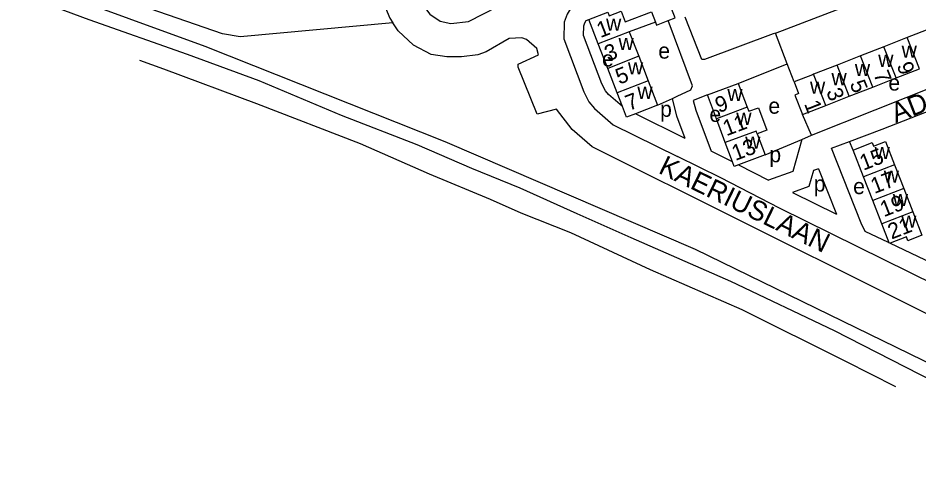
# Model space of a CAD drawing. Extents: x 163026 to 166241, y 382475 to 384501.
# Drawn here: x 163806.9 to 164035.2, y 383738.3 to 383851.1 of the extents above; entities that cross this region are included whole.
import ezdxf

# ---------------------------------------------------------------- set-up
doc = ezdxf.new("R2010")
doc.units = 0
for name, color, linetype in [('BLT_Basislijn', 7, 'Continuous'), ('BLT_Bebouwing', 7, 'Continuous'), ('BLT_Centroide', 7, 'Continuous'), ('BLT_Huisnummer', 7, 'Continuous'), ('BLT_Huisnummer_ tussenligend', 7, 'Continuous'), ('BLT_Onderverdeling_panden', 7, 'Continuous'), ('BLT_Spoorlijn', 7, 'Continuous'), ('BLT_Straatnaam', 7, 'Continuous')]:
    doc.layers.add(name, color=color, linetype=linetype)

msp = doc.modelspace()

# ---------------------------------------------------------------- linework, layer by layer
at = {"layer": 'BLT_Basislijn'}
for p, q in [((164002, 383839.47), (163999.01, 383847.31)), ((164008.17, 383821.42), (164055.16, 383840.09)), ((163989.6, 383834.55), (164002, 383839.47)), ((164003.73, 383834.93), (164002, 383839.47)), ((163972.87, 383830.76), (163974.09, 383831.31)), ((163969.15, 383829.05), (163972.87, 383830.76)), ((163976.13, 383820.59), (163963.5, 383826.86)), ((164008.17, 383821.42), (164005.89, 383826.62)), ((163996.4, 383816.43), (164005.68, 383820.31)), ((164005.68, 383820.31), (164008.17, 383821.42)), ((164018.75, 383817.65), (164017.78, 383819.83)), ((163988.14, 383814.62), (163982.68, 383817.34)), ((163985.19, 383810.56), (163974.19, 383815.97)), ((163989.64, 383813.9), (163997.25, 383809.97)), ((164009.93, 383812.91), (164014.47, 383801.36)), ((164003.32, 383806.87), (164014.47, 383801.36))]:
    msp.add_line(p, q, dxfattribs=at)
for points in [[(164487.56, 383450.47), (164485.27, 383453.7), (164461.77, 383475.44), (164415.36, 383515.97), (164364.92, 383557.15), (164327.9, 383585.54), (164282.31, 383618.56), (164259.41, 383634.23), (164211.65, 383666.06), (164167.61, 383692.96), (164167.28, 383695.05), (164154.4, 383702.67), (164152.43, 383702), (164109.02, 383726.87), (164060.25, 383752.65), (163978.72, 383792.41), (163915.23, 383819.71), (163854.36, 383843.93), (163797.39, 383864.74), (163783.25, 383869.74), (163782.14, 383872.57), (163761.29, 383879.43), (163759.17, 383880.76)], [(163901.06, 383875.24), (163909.04, 383855.24), (163911.4, 383852.1), (163913.98, 383850.37), (163916.69, 383849.73), (163921.15, 383850.21), (163943.31, 383861.62)], [(163901.99, 383849.94), (163863.3, 383846.37), (163858.83, 383847.1), (163817.43, 383861.45), (163808.03, 383870.19)], [(163999.01, 383847.31), (164046.55, 383865.57), (164051.05, 383853.49)], [(163972.2, 383864.14), (163957.41, 383857.44), (163951.37, 383857.08), (163949.46, 383855.85), (163947.35, 383854.08), (163946.2, 383852.1), (163945.41, 383850.1), (163945.38, 383845.81), (163950.42, 383832.38), (163951.72, 383829.86), (163953.15, 383828.2), (163957.9, 383824.06), (163974.19, 383815.97)], [(163899.74, 383854.75), (163901.21, 383851.13), (163901.99, 383849.94)], [(164093.33, 383761.53), (164087.31, 383760.95), (164077.71, 383760.31), (164069.67, 383760.97), (164065.4, 383762.14), (163952.55, 383818.5), (163947.43, 383822.83), (163943.53, 383828.01), (163938.56, 383826.71), (163933.79, 383838.65), (163933.74, 383839.42), (163938.95, 383841.81), (163938.52, 383843.44), (163935.91, 383845.72), (163934.7, 383846.07), (163931.51, 383845.91), (163925.68, 383842.56), (163923.54, 383841.83), (163919.44, 383841.28), (163915.65, 383841.27), (163911.75, 383841.92), (163907.2, 383844.22), (163903.36, 383847.84), (163901.99, 383849.94)], [(163960.25, 383828.65), (163956.7, 383831.74), (163955.89, 383832.67), (163955, 383834.41), (163950.38, 383846.7), (163950.4, 383849.12), (163950.71, 383849.91), (163951.06, 383850.51), (163951.68, 383850.75)], [(163974.09, 383831.31), (163977.57, 383832.9), (163978.02, 383833.92), (163971.82, 383850.49)], [(163999.01, 383847.31), (163998.44, 383847.09), (163981.04, 383840.61), (163980.34, 383840.61), (163976.09, 383851.31)], [(163981.77, 383831.61), (163978.18, 383830.18), (163978.8, 383827.77), (163982.68, 383817.34)], [(163976.13, 383820.59), (163974.02, 383826.27), (163972.87, 383830.76)], [(164017.78, 383819.83), (164026.1, 383822.91), (164038.85, 383827.92)], [(164005.68, 383820.31), (164003.41, 383812.23), (163997.25, 383809.97)], [(164027.86, 383794.14), (164027.69, 383794.23), (164021.8, 383796.99), (164020.72, 383799.13), (164013.24, 383818.16), (164017.78, 383819.83)], [(164009.93, 383812.91), (164008.67, 383812.43), (164007.51, 383808.4), (164003.32, 383806.87)], [(164080.61, 383767.98), (164079.14, 383767.94), (164073.97, 383768.14), (164070.79, 383768.74), (164066.11, 383770.28), (164000.07, 383802.89), (163985.19, 383810.56)], [(164028.12, 383794.02), (164050.87, 383783.22), (164051.34, 383783.85), (164051.4, 383785.05), (164051.03, 383786.31), (164045.68, 383799.79)]]:
    msp.add_lwpolyline(points, dxfattribs=at)
at = {"layer": 'BLT_Bebouwing'}
for p, q in [((163951.68, 383850.75), (163956.55, 383852.58)), ((163954.08, 383844.56), (163951.68, 383850.75)), ((163961.95, 383847.61), (163964.35, 383841.42)), ((164038.35, 383848.51), (164032.42, 383846.18)), ((163956.48, 383838.37), (163954.08, 383844.56)), ((164032.42, 383846.18), (164026.49, 383843.86)), ((164026.49, 383843.86), (164020.56, 383841.53)), ((163964.35, 383841.42), (163966.75, 383835.24)), ((164020.56, 383841.53), (164014.64, 383839.2)), ((163958.88, 383832.19), (163956.48, 383838.37)), ((164014.64, 383839.2), (164008.71, 383836.88)), ((164029.61, 383835.93), (164035.54, 383838.25)), ((164023.68, 383833.6), (164029.61, 383835.93)), ((163966.75, 383835.24), (163969.15, 383829.05)), ((163981.77, 383831.61), (163989.6, 383834.55)), ((163989.6, 383834.55), (163991.87, 383828.51)), ((164017.75, 383831.27), (164023.68, 383833.6)), ((163960.25, 383828.65), (163958.88, 383832.19)), ((163984.04, 383825.57), (163981.77, 383831.61)), ((164011.82, 383828.95), (164017.75, 383831.27)), ((163969.15, 383829.05), (163963.5, 383826.86)), ((164005.89, 383826.62), (164011.82, 383828.95)), ((163986.3, 383819.53), (163984.04, 383825.57)), ((163994.4, 383821.77), (163996.4, 383816.43)), ((163988.14, 383814.62), (163986.3, 383819.53)), ((164021.39, 383810.83), (164018.75, 383817.65)), ((163996.4, 383816.43), (163989.64, 383813.9)), ((163988.57, 383813.49), (163988.14, 383814.62)), ((163989.64, 383813.9), (163988.57, 383813.49)), ((164029.25, 383813.88), (164031.56, 383807.92)), ((164023.7, 383804.88), (164021.39, 383810.83)), ((164031.56, 383807.92), (164033.86, 383801.97)), ((164026.01, 383798.92), (164023.7, 383804.88)), ((164033.86, 383801.97), (164036.17, 383796.02)), ((164027.86, 383794.14), (164026.01, 383798.92))]:
    msp.add_line(p, q, dxfattribs=at)
for points in [[(163971.82, 383850.49), (163973.56, 383851.16), (163970.31, 383859.58), (163965.61, 383857.77), (163966.18, 383856.28)], [(163956.55, 383852.58), (163956.89, 383851.69), (163959.93, 383852.84), (163960.95, 383850.2), (163967.56, 383852.71)], [(163968.57, 383850.1), (163961.95, 383847.61)], [(163968.57, 383850.1), (163968.85, 383849.35), (163971.82, 383850.49)], [(164008.71, 383836.88), (164008.39, 383836.75), (164003.73, 383834.93)], [(164003.73, 383834.93), (164004.89, 383831.97), (164003.94, 383831.6), (164005.89, 383826.62)], [(163963.5, 383826.86), (163961.27, 383826), (163960.25, 383828.65)], [(163991.87, 383828.51), (163992.26, 383827.47), (163994.71, 383828.39), (163996.85, 383822.69), (163994.4, 383821.77)], [(164018.75, 383817.65), (164023.58, 383819.52), (164023.91, 383818.66), (164026.94, 383819.83), (164029.25, 383813.88)], [(164036.17, 383796.02), (164032.6, 383794.63), (164032.23, 383795.61), (164028.12, 383794.02)], [(164028.12, 383794.02), (164027.94, 383793.95), (164027.86, 383794.14)]]:
    msp.add_lwpolyline(points, dxfattribs=at)
at = {"layer": 'BLT_Onderverdeling_panden'}
for p, q in [((163967.56, 383852.71), (163968.57, 383850.1)), ((163961.95, 383847.61), (163954.08, 383844.56)), ((164035.54, 383838.25), (164032.42, 383846.18)), ((164029.61, 383835.93), (164026.49, 383843.86)), ((163964.35, 383841.42), (163956.48, 383838.37)), ((164023.68, 383833.6), (164020.56, 383841.53)), ((164017.75, 383831.27), (164014.64, 383839.2)), ((164011.82, 383828.95), (164008.71, 383836.88)), ((163966.75, 383835.24), (163958.88, 383832.19)), ((163991.87, 383828.51), (163984.04, 383825.57)), ((164029.25, 383813.88), (164021.39, 383810.83)), ((164031.56, 383807.92), (164023.7, 383804.88)), ((164033.86, 383801.97), (164026.01, 383798.92))]:
    msp.add_line(p, q, dxfattribs=at)
msp.add_lwpolyline([(163994.4, 383821.77), (163994.14, 383822.47), (163986.3, 383819.53)], dxfattribs=at)
at = {"layer": 'BLT_Spoorlijn'}
for points in [[(163934.26, 383807.96), (163921.99, 383812.94), (163908.19, 383819), (163888.99, 383826.42), (163868.12, 383835.18), (163849.93, 383841.92), (163825.01, 383850.68), (163805.15, 383858.09), (163778.21, 383866.85), (163756.58, 383873.97)], [(163837.71, 383840.47), (163843.87, 383838.21), (163867.44, 383829.45), (163893.71, 383819.34), (163911.22, 383811.59), (163926.71, 383805.19), (163934.46, 383801.73)], [(164236.28, 383645.06), (164219.39, 383655.93), (164201.88, 383667.38), (164171.24, 383685.91), (164141.27, 383704.11), (164108.61, 383722.98), (164078.64, 383738.81), (164042.94, 383757.01), (164013.98, 383771.83), (163987.72, 383784.3), (163962.46, 383795.42), (163948.73, 383801.48), (163934.26, 383807.96)], [(163934.46, 383801.73), (163947.04, 383796.76), (163967.25, 383787.33), (163990.48, 383777.22), (164016.75, 383764.08), (164029.48, 383757.71)]]:
    msp.add_lwpolyline(points, dxfattribs=at)

# ---------------------------------------------------------------- texts
at = {"layer": 'BLT_Centroide'}
for s, p in [('w', (163956.07, 383847.89)), ('w', (163959.22, 383843)), ('e', (163969.32, 383840.83)), ('w', (164031.02, 383841.05)), ('e', (163955.04, 383838.84)), ('w', (164025.08, 383838.73)), ('w', (163961.61, 383836.81)), ('w', (164019.16, 383836.39)), ('w', (164013.23, 383834.08)), ('e', (164027.66, 383832.73)), ('w', (163964.01, 383830.62)), ('w', (163986.82, 383830.06)), ('w', (164007.78, 383831.92)), ('p', (163969.77, 383826.07)), ('e', (163997.24, 383826.86)), ('e', (163982.28, 383824.78)), ('w', (163989.09, 383824.03)), ('w', (163991.35, 383817.97)), ('p', (163997.48, 383814.55)), ('w', (164024.16, 383815.34)), ('w', (164026.48, 383809.38)), ('p', (164008.74, 383807.12)), ('e', (164018.73, 383806.47)), ('w', (164028.78, 383803.44)), ('w', (164030.91, 383797.97))]:
    msp.add_text(s, height=4, dxfattribs=at).set_placement(p)
at = {"layer": 'BLT_Huisnummer'}
for s, rotation, p in [('1', 21.1788, (163954.63, 383846.02)), ('9', 291.4253, (164029.7, 383839.1)), ('5', 291.4253, (164017.79, 383834.51)), ('7', 21.1637, (163961.9, 383827.53)), ('9', 20.556, (163984.63, 383826.99)), ('1', 291.4253, (164006.23, 383829.39)), ('13', 20.556, (163988.85, 383814.87)), ('15', 21.1881, (164021.32, 383812.39)), ('21', 21.1905, (164028.46, 383794.93))]:
    msp.add_text(s, height=4, rotation=rotation, dxfattribs=at).set_placement(p)
at = {"layer": 'BLT_Huisnummer_ tussenligend'}
for s, rotation, p in [('3', 21.1788, (163956.6, 383840.1)), ('5', 21.1788, (163959.4, 383834.21)), ('7', 291.4253, (164023.81, 383836.91)), ('3', 291.4253, (164011.82, 383832.48)), ('11', 20.556, (163986.59, 383821.13)), ('17', 21.1881, (164024.11, 383806.49)), ('19', 21.1881, (164026.5, 383800.6))]:
    msp.add_text(s, height=4, rotation=rotation, dxfattribs=at).set_placement(p)
at = {"layer": 'BLT_Straatnaam'}
for s, height, rotation, p in [('ADANPAD', 5, 21.3072, (164029.52, 383824.47)), ('KAERIUSLAAN', 4.9999, 334.0726, (163969.09, 383811.94))]:
    msp.add_text(s, height=height, rotation=rotation, dxfattribs=at).set_placement(p)

doc.saveas('drawing.dxf')
